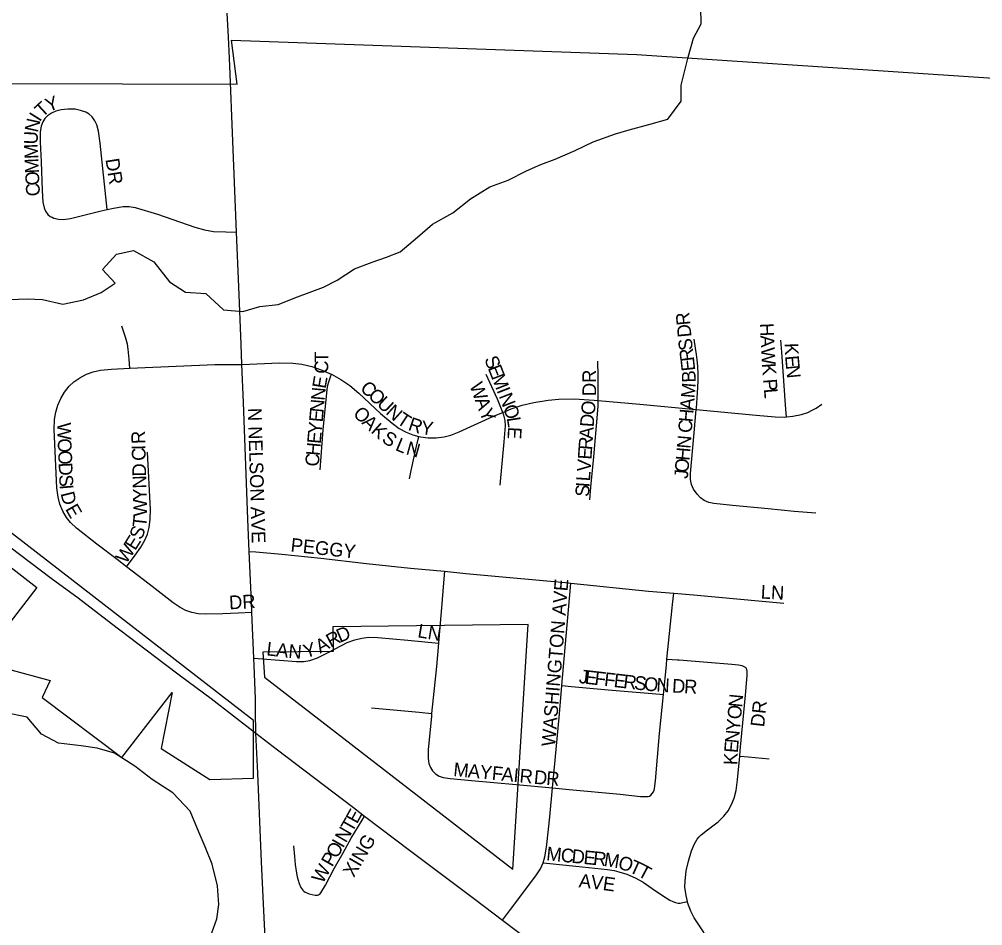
# Model space of a CAD drawing. Extents: x 1442749 to 1756758, y 235267 to 677782.
# Drawn here: x 1585804 to 1589318, y 530215 to 533523 of the extents above; entities that cross this region are included whole.
import ezdxf

# ---------------------------------------------------------------- set-up
doc = ezdxf.new("R2010")
doc.units = 0
for name, color, linetype in [('GM_X_City_Street', 7, 'Continuous'), ('GM_X_City_Street_Text', 7, 'Continuous'), ('GM_X_Corporation', 7, 'Continuous'), ('GM_X_County_Road', 7, 'Continuous'), ('GM_X_Minor_River', 7, 'Continuous'), ('GM_X_State_Route', 7, 'Continuous')]:
    doc.layers.add(name, color=color, linetype=linetype)

msp = doc.modelspace()

# ---------------------------------------------------------------- linework, layer by layer
at = {"layer": 'GM_X_City_Street'}
for points in [[(1586596.8, 532745.2), (1586583.4, 533077.4), (1586572.3, 533353.1)], [(1586125.2, 532828.3), (1586099, 533071), (1586093.3, 533113.7), (1586087.2, 533136.7), (1586080.1, 533152.4), (1586070.1, 533166.4), (1586069.9, 533166.6), (1586059.5, 533176), (1586047.4, 533183.3), (1586028, 533190.1), (1586007.8, 533193.9), (1585980.9, 533194.5), (1585957.4, 533192.1), (1585937.5, 533187.1), (1585921.8, 533180), (1585907.4, 533170.5), (1585897.3, 533160.5), (1585889.7, 533148.5), (1585883.9, 533132), (1585880.9, 533111.7), (1585881, 533075.1), (1585884.3, 533002.8), (1585888.3, 532898), (1585890.7, 532855), (1585894.5, 532834.7), (1585900.1, 532821.7), (1585908.7, 532810.1), (1585917.2, 532803.3), (1585924, 532800), (1585930, 532797.1), (1585947, 532792.8), (1585964.3, 532792.2), (1585991, 532796), (1586102.8, 532823.6), (1586125.2, 532828.3), (1586147.5, 532833.2), (1586182.7, 532838.8), (1586204.8, 532839), (1586226.7, 532835.8), (1586308.1, 532811.7), (1586444.8, 532764.4), (1586479.8, 532754.4), (1586512.6, 532748.6), (1586557.8, 532746.7), (1586596.8, 532745.2)], [(1586616.6, 532263.2), (1586613.6, 532337.1), (1586604.7, 532546.7), (1586596.8, 532745.2)], [(1586208.1, 532249.1), (1586205.5, 532282.9), (1586201.7, 532318.9), (1586198.6, 532337.2), (1586192, 532362.7), (1586178.2, 532403.3)], [(1588273.2, 532098.4), (1588273.7, 532103.3), (1588278.4, 532159.4), (1588280.7, 532202.3), (1588280.6, 532227.8), (1588279.4, 532256.9), (1588276.8, 532280.3), (1588274.3, 532299.9), (1588270.5, 532322.6), (1588265.5, 532354.9)], [(1588602.5, 532071.7), (1588600.5, 532098.8), (1588585.1, 532308), (1588581.5, 532351.1)], [(1586208.1, 532249.1), (1586235.4, 532250.2), (1586517.2, 532262.3), (1586573.1, 532262.8), (1586616.6, 532263.2)], [(1586616.6, 532263.2), (1586752.8, 532268.9), (1586802.4, 532267.8), (1586835.4, 532263.8), (1586871.2, 532255.7), (1586905.8, 532243.9), (1586942.2, 532227.8), (1586942.7, 532227.5)], [(1586643.1, 531580.9), (1586638.2, 531698.2), (1586622.2, 532124.2), (1586616.6, 532263.2)], [(1587915.8, 532131.6), (1587915.8, 532134.6), (1587915.5, 532219.7), (1587914.4, 532275.3)], [(1586195.5, 531524.7), (1586160.8, 531551.2), (1586087.7, 531606.9), (1586012.6, 531665.7), (1585990.9, 531686.6), (1585976.2, 531705.1), (1585962.7, 531728.3), (1585952.3, 531753.2), (1585945.6, 531779.3), (1585941.6, 531812.3), (1585931.7, 532025.6), (1585933.2, 532062.2), (1585937.2, 532088.7), (1585944.8, 532114.5), (1585955.4, 532139.1), (1585969.2, 532162.2), (1585986, 532183.3), (1586003.5, 532199.3), (1586025.5, 532214.6), (1586049.3, 532227.1), (1586074.4, 532236.6), (1586100.6, 532242.6), (1586140.2, 532246.3), (1586208.1, 532249.1)], [(1586901.3, 531878.3), (1586912.6, 532024.8), (1586927.6, 532171.7), (1586930, 532187.2), (1586933.3, 532199.4), (1586939.4, 532217.7), (1586942.7, 532227.5)], [(1586942.7, 532227.5), (1586976.9, 532208.4), (1587009.7, 532185.7), (1587042.7, 532158), (1587122.3, 532084.6), (1587164.2, 532048.2), (1587190.4, 532029.5), (1587215.7, 532015.5), (1587239.5, 532006.1), (1587261.8, 532000.5)], [(1587567.4, 532087.7), (1587548.2, 532135.9), (1587507.5, 532225.9)], [(1587567.4, 532087.7), (1587598, 532100.5), (1587638.9, 532114.2), (1587680.7, 532124.1), (1587732.8, 532133.3), (1587772.4, 532136.8), (1587828.6, 532137.2), (1587900.9, 532133), (1587915.8, 532131.6)], [(1587885.4, 531769.2), (1587889.1, 531815.2), (1587899.4, 531926), (1587913.4, 532081.8), (1587915.3, 532111.5), (1587915.8, 532131.6)], [(1587915.8, 532131.6), (1588067.7, 532117.9), (1588273.2, 532098.4)], [(1588602.5, 532071.7), (1588625.2, 532073.9), (1588656.7, 532080.8), (1588680.2, 532088.1), (1588696, 532095.7), (1588710.5, 532103.9), (1588731.3, 532117.8)], [(1587261.8, 532000.5), (1587267.5, 531999), (1587296.2, 531995.5), (1587311.6, 531995.2), (1587325.1, 531995.5), (1587353.9, 531998.9), (1587378.7, 532004.9), (1587408.8, 532016.6), (1587534.2, 532073.9), (1587567.4, 532087.7)], [(1587558.4, 531822.5), (1587572.7, 531980.2), (1587577.7, 532039.2), (1587576.1, 532058.8), (1587571.3, 532077.9), (1587567.4, 532087.7)], [(1588709.3, 531719.8), (1588630.8, 531726.3), (1588536.2, 531735.7), (1588405.7, 531748.8), (1588337.2, 531755.5), (1588318.8, 531759.5), (1588301.8, 531767), (1588289.1, 531775.9), (1588276.2, 531789.4), (1588263.8, 531807.7), (1588256.5, 531824.9), (1588252.7, 531843.1), (1588252.6, 531865.3), (1588265.5, 532013.5), (1588273.2, 532098.4)], [(1588273.2, 532098.4), (1588492.4, 532077.6), (1588560.8, 532071.6), (1588596.4, 532071.1), (1588602.5, 532071.7)], [(1587227.4, 531845.3), (1587234, 531875.6), (1587253.1, 531964.9), (1587261.8, 532000.5)], [(1586195.5, 531524.7), (1586226.8, 531567.7), (1586248, 531596.8), (1586262.6, 531622.3), (1586271.4, 531643.5), (1586278.1, 531668.7), (1586282, 531697.9), (1586282.7, 531733.8), (1586271.8, 531942.9)], [(1586643.1, 531580.9), (1586667.4, 531578.8), (1586761.7, 531570.9), (1586904.1, 531556.3), (1587071, 531537.2), (1587230.9, 531520.1), (1587355.5, 531508.2)], [(1586652.6, 531357.8), (1586650.8, 531396.9), (1586643.1, 531580.9)], [(1586652.6, 531357.8), (1586602.1, 531355.8), (1586546.7, 531353.6), (1586484.1, 531351.4), (1586457.3, 531353.1), (1586434.2, 531357.8), (1586411.9, 531365.4), (1586390.8, 531376), (1586365.9, 531392.9), (1586278, 531461.7), (1586195.5, 531524.7)], [(1587355.5, 531508.2), (1587350.9, 531451.6), (1587345.7, 531389.5), (1587334.6, 531262.2), (1587333.5, 531245.8)], [(1587355.5, 531508.2), (1587433.5, 531500.7), (1587593.6, 531486.2), (1587796, 531467), (1587815.7, 531465)], [(1587783.3, 531091.5), (1587794.9, 531230.3), (1587812, 531422.7), (1587815.7, 531465)], [(1587815.7, 531465), (1588099.6, 531435.9), (1588191.6, 531428.4)], [(1588166.6, 531187.8), (1588185.2, 531374.4), (1588186.8, 531387.4), (1588191.6, 531428.4)], [(1588191.6, 531428.4), (1588263.1, 531422.6), (1588592.7, 531392.6)], [(1586660, 531191.1), (1586652.6, 531357.8)], [(1586660, 531191.1), (1586691.1, 531188.6), (1586815.4, 531178.6), (1586841.6, 531179.2), (1586864.2, 531183.1), (1586892.1, 531192.7), (1586933.2, 531213.1), (1587000.1, 531248.1), (1587027.7, 531258.7), (1587053.2, 531264.8), (1587079.3, 531267.4), (1587112.1, 531266.6), (1587221.7, 531257.2), (1587333.5, 531245.8)], [(1587333.5, 531245.8), (1587325.6, 531160.9), (1587308.3, 530989.4)], [(1586667.2, 530917.9), (1586666.1, 530996.3), (1586666.1, 531043.3), (1586661.2, 531164.4), (1586660, 531191.1)], [(1588153.5, 531058.5), (1588164.3, 531165.2), (1588166.6, 531187.8)], [(1588166.6, 531187.8), (1588204.4, 531185.6), (1588210.9, 531185.2), (1588314.7, 531176.9), (1588403.5, 531169.9), (1588427.8, 531166.9), (1588440, 531164.4), (1588446.7, 531161.4), (1588454.6, 531157.7)], [(1588432, 530833.7), (1588434.1, 530854.5), (1588453.5, 531056.7), (1588458.6, 531127.9), (1588458.8, 531143.8), (1588457.6, 531150.4), (1588454.6, 531157.7)], [(1587749.3, 530718.1), (1587759.3, 530819), (1587774.7, 530988.7), (1587783.3, 531091.5)], [(1587783.3, 531091.5), (1587818.3, 531088.3), (1587952.5, 531076.2), (1588112.8, 531062.1), (1588153.5, 531058.5)], [(1587749.3, 530718.1), (1587809.4, 530712.7), (1587995.4, 530694.7), (1588070.1, 530687.2), (1588081.2, 530686.3), (1588092.3, 530686.7), (1588097.7, 530687.2), (1588102.3, 530688.3), (1588108, 530691.2), (1588112.9, 530697), (1588116.9, 530703.8), (1588119.3, 530709.4), (1588120.7, 530715.4), (1588124.6, 530743.9), (1588139.1, 530917), (1588153.5, 531058.5)], [(1587089.1, 531010.7), (1587262.8, 530993.8), (1587308.3, 530989.4)], [(1587308.3, 530989.4), (1587307.2, 530978.4), (1587296.1, 530857.9), (1587295.7, 530825.7), (1587298.5, 530807.2), (1587303.7, 530792.8), (1587311.9, 530779.9), (1587322.7, 530769.2), (1587335.7, 530761.3), (1587350.2, 530756.3), (1587375.4, 530752.4), (1587453.8, 530745.3), (1587616.8, 530730), (1587749.3, 530718.1)], [(1588241.1, 530303), (1588236, 530325.7), (1588232.3, 530355.5), (1588232.5, 530379), (1588235, 530401.7), (1588236.8, 530415.2), (1588244.6, 530450.9), (1588256.4, 530488.9), (1588266.7, 530513.6), (1588277.2, 530531.1), (1588283.5, 530539.1), (1588290.8, 530546.4), (1588314.3, 530565.3), (1588353.2, 530594.7), (1588374, 530614.7), (1588389.6, 530634.7), (1588402.2, 530656.9), (1588411.7, 530680.5), (1588418.5, 530708.5), (1588423.4, 530747), (1588432, 530833.7)], [(1588432, 530833.7), (1588463.1, 530831), (1588538.7, 530824.2)], [(1586717, 529861.9), (1586706.7, 530046.1), (1586695.3, 530294.8), (1586687.2, 530448.6), (1586673.8, 530772)], [(1587715.1, 530444.8), (1587721.1, 530466.8), (1587725.1, 530487.5), (1587728.5, 530511.5), (1587738.8, 530612), (1587749.3, 530718.1)], [(1586804.7, 530506.9), (1586808.1, 530467.3), (1586810.3, 530438.4), (1586814.4, 530413.7), (1586818.4, 530393.8), (1586821, 530381.9), (1586825.1, 530369.1), (1586831.3, 530354.9), (1586834.9, 530349.5), (1586838.4, 530345.2), (1586842.1, 530341.3), (1586847.5, 530337.9), (1586852.8, 530335.3), (1586861.5, 530332), (1586883.2, 530327.1), (1586887.8, 530326.8), (1586891.6, 530327), (1586895.7, 530328.1), (1586898.8, 530329.7), (1586902, 530331.8), (1586904.7, 530335.2), (1586920.9, 530362.8), (1586953.1, 530423.7), (1586985.2, 530480.8), (1587015.3, 530534.6), (1587054.5, 530599.7), (1587063.9, 530615.3)], [(1587566.5, 530235.8), (1587595.7, 530274.5), (1587688.8, 530397.2), (1587705, 530422.5), (1587714.8, 530444), (1587715.1, 530444.8)], [(1587715.1, 530444.8), (1587727.3, 530443.6), (1587834.7, 530432.5), (1587950.2, 530420.8), (1587973.6, 530416.4), (1587991.5, 530412.2), (1588020.2, 530403.4), (1588050.9, 530390.2), (1588080, 530374.1), (1588112.7, 530351.4), (1588149.7, 530324.8), (1588177.6, 530308.7), (1588188.3, 530303.3), (1588198.1, 530299.6), (1588207.5, 530298), (1588215, 530298), (1588224.2, 530299.8), (1588241.1, 530303)], [(1588313.2, 530030.2), (1588316.3, 530068.1), (1588319.9, 530123.8), (1588318.2, 530141.2), (1588315.2, 530155.9), (1588309.4, 530172.5), (1588299.5, 530192.3), (1588265.4, 530244.4), (1588253.4, 530268.3), (1588241.9, 530299.6), (1588241.1, 530303)]]:
    msp.add_lwpolyline(points, dxfattribs=at)
at = {"layer": 'GM_X_Corporation'}
for points in [[(1584926.6, 533291), (1586598.4, 533285.4), (1586578.7, 533445.8), (1588056.8, 533394.2), (1590530.1, 533229.7)], [(1585765.5, 531150.7), (1585917.2, 531110.3), (1585888, 531047.7), (1586178.6, 530829.3), (1586362.3, 531066.5), (1586322, 530861.3), (1586498.7, 530748.6), (1586658.7, 530754.1), (1586658.8, 530963.4), (1585579.1, 531799.6)], [(1585517, 531721.3), (1585868.1, 531449.3), (1585684.5, 531212.1)]]:
    msp.add_lwpolyline(points, dxfattribs=at)
msp.add_lwpolyline([(1586947.8, 531306.2), (1586948.8, 531216.2), (1586692.3, 531213.5), (1586699.1, 531121.5), (1587604.6, 530422), (1587660.5, 531313.7)], close=True, dxfattribs=at)
at = {"layer": 'GM_X_County_Road'}
for points in [[(1586572.3, 533353.1), (1586568.2, 533432.4), (1586565.8, 533480), (1586562.5, 533544.8)], [(1586673.8, 530772), (1586667.2, 530917.9)]]:
    msp.add_lwpolyline(points, dxfattribs=at)
at = {"layer": 'GM_X_Minor_River'}
for points in [[(1585770.4, 532499.5), (1585832.6, 532502.8), (1585888.7, 532500.2), (1585962.6, 532483.3), (1586039, 532498.4), (1586103.4, 532525.8), (1586153.9, 532559.3), (1586108.4, 532610), (1586159.2, 532665.5), (1586221.5, 532678.9), (1586295.2, 532637.9), (1586352.4, 532565), (1586410.1, 532526.3), (1586484.2, 532521.4), (1586549.6, 532462.5), (1586619.7, 532455.7), (1586682.1, 532475), (1586748.3, 532482.3), (1586818.8, 532509.5), (1586913.4, 532544.6), (1586963.8, 532570.1), (1587026.4, 532611.5), (1587090.9, 532636.8), (1587143.2, 532654.2), (1587193.5, 532673.7), (1587256.3, 532727.2), (1587311, 532774.7), (1587385.6, 532815.9), (1587450.4, 532867.3), (1587521, 532910.7), (1587587.5, 532936), (1587654, 532969.3), (1587706.4, 532992.8), (1587758.7, 533012.2), (1587831.2, 533043.5), (1587897.8, 533074.8), (1587978.3, 533104), (1588028.6, 533119.5), (1588101, 533138.7), (1588169.3, 533157.9), (1588218.2, 533223.6), (1588218.9, 533281.7), (1588244.2, 533383.7), (1588263, 533453.7), (1588291.7, 533505.5), (1588290.4, 533565.7)], [(1586500.5, 530172.3), (1586525.4, 530240.3), (1586532, 530292.3), (1586526.8, 530360.6), (1586507.7, 530439.1), (1586482.4, 530503.5), (1586460.9, 530553.9), (1586427.8, 530632.5), (1586364.4, 530699.5), (1586288.8, 530748.5), (1586225.3, 530797.3), (1586151.7, 530844.3), (1586087.8, 530863.1), (1586029.7, 530871.8), (1585947.7, 530880.8), (1585885.9, 530913.6), (1585832.5, 530976.4), (1585748.6, 530993.4)]]:
    msp.add_lwpolyline(points, dxfattribs=at)
at = {"layer": 'GM_X_State_Route'}
for points in [[(1584956.5, 532244.4), (1585090.2, 532135.8), (1585156.1, 532082.3), (1585278.6, 531983), (1585447.5, 531847.1), (1585571.4, 531749.8), (1585683.3, 531663.8), (1585770.1, 531598.1), (1585921, 531483.6), (1586018.5, 531411.2), (1586141.1, 531317.5), (1586332.5, 531172.4), (1586392, 531126.3), (1586504.3, 531043.7), (1586667.2, 530917.9)], [(1586667.2, 530917.9), (1586746.4, 530857.2)], [(1586746.4, 530857.2), (1586877.3, 530757), (1587023.5, 530646), (1587063.9, 530615.3), (1587232.5, 530487.3), (1587465.4, 530311.5), (1587566.5, 530235.8), (1587622, 530194.3), (1587654.4, 530170), (1587770.1, 530073.9)]]:
    msp.add_lwpolyline(points, dxfattribs=at)

# ---------------------------------------------------------------- texts
at = {"layer": 'GM_X_City_Street_Text'}
for s, rotation, p in [('Y', 20.4537, (1585910.6, 533183.1)), ('T', 42.7001, (1585889, 533161.9)), ('I', 57.8741, (1585879.6, 533145.9)), ('N', 77.6609, (1585871.9, 533107.2)), ('U', 89.0823, (1585871.5, 533065.8)), ('M', 92.4967, (1585873.8, 533013.8)), ('M', 92.5149, (1585876.1, 532961.1)), ('DR', 278.9691, (1586118.5, 533011.4)), ('O', 92.5289, (1585878, 532917.1)), ('C', 92.5012, (1585879.8, 532877.5)), ('R', 95.3483, (1588252.2, 532407.9)), ('D', 95.3844, (1588256.3, 532364.1)), ('H', 272.3168, (1588505.4, 532412.9)), ('A', 272.7206, (1588507.2, 532368.5)), ('S', 95.9933, (1588261.3, 532316.1)), ('W', 273.539, (1588509.3, 532323.8)), ('K', 271.7926, (1588595.8, 532340.7)), ('T', 90.0206, (1586931.4, 532269.3)), ('S', 291.3043, (1587499.5, 532283)), ('R', 97.1641, (1588266.2, 532277.1)), ('E', 274.8285, (1588597.3, 532293.9)), ('C', 88.9131, (1586930.6, 532228.7)), ('E', 291.3278, (1587512.3, 532250.2)), ('E', 96.2084, (1588270.1, 532241.2)), ('K', 274.2248, (1588512.9, 532266.1)), ('N', 275.4423, (1588600.3, 532258.3)), ('E', 80.4748, (1586921.7, 532172.6)), ('M', 291.3109, (1587525.1, 532217.4)), ('DR', 90, (1587908.2, 532147.6)), ('B', 92.2379, (1588271.9, 532197.8)), ('C', 317.1643, (1587044.2, 532171.9)), ('W', 290.4026, (1587445.4, 532186.9)), ('M', 85.1899, (1588267.3, 532138.5)), ('P', 274.5063, (1588517.2, 532208.7)), ('N', 84.855, (1586917.9, 532129.8)), ('O', 317.1676, (1587073.2, 532145)), ('U', 317.1646, (1587105.4, 532115.1)), ('I', 291.2822, (1587544.3, 532168.3)), ('N', 291.3161, (1587552.3, 532147.7)), ('L', 274.4938, (1588520, 532173.7)), ('N', 84.855, (1586913.9, 532086)), ('N', 317.7892, (1587138.1, 532084.8)), ('A', 290.377, (1587465.3, 532133.2)), ('O', 289.0776, (1587568.1, 532107.2)), ('O', 83.9544, (1587902, 532076.6)), ('A', 85.1958, (1588263.6, 532094.7)), ('N NELSON AVE', 271.7175, (1586637.8, 532103.8)), ('E', 84.8706, (1586910.8, 532050.9)), ('O', 315.1082, (1587018.6, 532080.2)), ('T', 326.9504, (1587177.6, 532049.9)), ('Y', 291.4432, (1587481, 532091)), ('D', 86.1074, (1587899.1, 532033.2)), ('H', 85.1958, (1588259.9, 532050.8)), ('W', 271.3623, (1585942.6, 532050.4)), ('Y', 84.8573, (1586906.8, 532007.1)), ('A', 316.4804, (1587050.7, 532048.2)), ('K', 318.5083, (1587084, 532016.6)), ('R', 341.2976, (1587219.4, 532024.7)), ('Y', 351.6588, (1587266.5, 532009.7)), ('L', 278.8874, (1587581.9, 532067.9)), ('C', 85.1839, (1588256.6, 532011.4)), ('R', 91.5612, (1586263.9, 531973.5)), ('E', 84.855, (1586903.7, 531972)), ('S', 326.5025, (1587123.1, 531982.8)), ('E', 266.8565, (1587587.2, 532035.9)), ('A', 86.119, (1587896.1, 531989.3)), ('O', 272.3821, (1585944, 531992.3)), ('H', 84.855, (1586899.7, 531928.2)), ('L', 337.3319, (1587172.7, 531951.5)), ('N', 344.6892, (1587211.8, 531935.6)), ('R', 86.1302, (1587893.4, 531949.8)), ('N', 85.1958, (1588251.8, 531954.4)), ('O', 272.484, (1585945.8, 531948.2)), ('C', 91.5547, (1586265.6, 531911.9)), ('I', 91.5304, (1586264.5, 531951.5)), ('C', 84.8693, (1586896.2, 531888.8)), ('E', 86.1278, (1587891, 531914.7)), ('H', 85.1958, (1588248.1, 531910.5)), ('V', 86.1074, (1587888, 531870.7)), ('O', 85.1958, (1588244.4, 531866.7)), ('D', 272.4715, (1585947.7, 531904.2)), ('D', 91.5585, (1586267.2, 531854.8)), ('L', 86.1278, (1587885.7, 531835.6)), ('J', 85.1855, (1588242.6, 531844.8)), ('S', 272.486, (1585949.6, 531860.3)), ('N', 91.5585, (1586268.4, 531810.8)), ('I', 274.7974, (1585951.3, 531822.9)), ('D', 283.7615, (1585954.5, 531792.6)), ('Y', 91.5704, (1586269.6, 531766.8)), ('S', 86.1168, (1587881.8, 531778.5)), ('I', 86.1074, (1587884.2, 531813.6)), ('W', 91.1437, (1586270.7, 531709.2)), ('E', 299.7175, (1585970.6, 531735.8)), ('T', 83.8686, (1586266.7, 531667.3)), ('S', 68.513, (1586250.3, 531620.3)), ('E', 57.8968, (1586227, 531581.5)), ('PEGGY', 353.7907, (1586792.2, 531580.5)), ('W', 55.8483, (1586193.9, 531532.6)), ('WASHINGTON AVE', 85.4241, (1587758.6, 530867.7)), ('LN', 356.989, (1588507.7, 531409)), ('DR', 3.011, (1586570.7, 531369.3)), ('D', 23.2302, (1586973.9, 531246.9)), ('LN', 350.52, (1587254.7, 531267.9)), ('R', 27.9011, (1586939.9, 531228.9)), ('L', 353.5391, (1586704.2, 531201.9)), ('A', 353.5174, (1586739.2, 531197.9)), ('N', 354.9248, (1586784.3, 531192.8)), ('Y', 16.0986, (1586848.1, 531190.8)), ('A', 28.8638, (1586901.5, 531207.7)), ('J', 353.4281, (1587843.8, 531100.9)), ('E', 353.4857, (1587865.7, 531098.4)), ('F', 353.4849, (1587900.7, 531094.4)), ('F', 353.4849, (1587935.7, 531090.4)), ('E', 353.4275, (1587970.7, 531086.4)), ('R', 353.4768, (1588005.7, 531082.4)), ('S', 353.471, (1588045, 531077.9)), ('O', 354.5863, (1588081, 531073.8)), ('N', 356.7165, (1588126.9, 531069.5)), ('D', 356.8965, (1588184.1, 531066.2)), ('R', 356.8902, (1588228.1, 531063.9)), ('N', 84.3946, (1588440.4, 531010.2)), ('DR', 83.9844, (1588520.8, 530938.4)), ('O', 84.3946, (1588436.1, 530966.5)), ('Y', 84.4051, (1588431.8, 530922.7)), ('N', 84.3938, (1588427.5, 530878.9)), ('E', 85.0504, (1588424.5, 530844)), ('K', 87.9452, (1588422.9, 530800.7)), ('M', 354.5269, (1587386, 530761.5)), ('A', 354.5743, (1587438.6, 530756.4)), ('Y', 354.5265, (1587482.4, 530752.3)), ('F', 354.5414, (1587526.2, 530748.1)), ('A', 354.5533, (1587561.3, 530744.7)), ('I', 354.6044, (1587605.1, 530740.5)), ('R', 354.5528, (1587627, 530738.4)), ('D', 354.5414, (1587679.6, 530733.4)), ('R', 356.199, (1587725, 530729.1)), ('E', 61.2378, (1587035.8, 530584.4)), ('T', 60.1929, (1587017.9, 530553)), ('N', 60.1684, (1586996, 530514.8)), ('XING', 59.8603, (1587024.6, 530388.7)), ('O', 60.1684, (1586963.1, 530457.5)), ('I', 60.2007, (1586985, 530495.7)), ('M', 354.3456, (1587724.9, 530454.1)), ('C', 354.3632, (1587777.4, 530448.9)), ('P', 60.2077, (1586945.6, 530427)), ('D', 354.3826, (1587816.9, 530445)), ('E', 354.3628, (1587860.6, 530440.7)), ('R', 354.35, (1587895.7, 530437.3)), ('M', 350.9658, (1587934.3, 530433.5)), ('O', 341.4959, (1587984.3, 530425.7)), ('W', 60.1696, (1586910.6, 530365.9)), ('T', 335.6714, (1588024.8, 530412.2)), ('T', 332.1397, (1588056.1, 530398.1)), ('A', 353.824, (1587843.4, 530355.4)), ('V', 353.6477, (1587887.1, 530350.6)), ('E', 351.9974, (1587930.4, 530345.8))]:
    msp.add_text(s, height=50, rotation=rotation, dxfattribs=at).set_placement(p)

doc.saveas('drawing.dxf')
